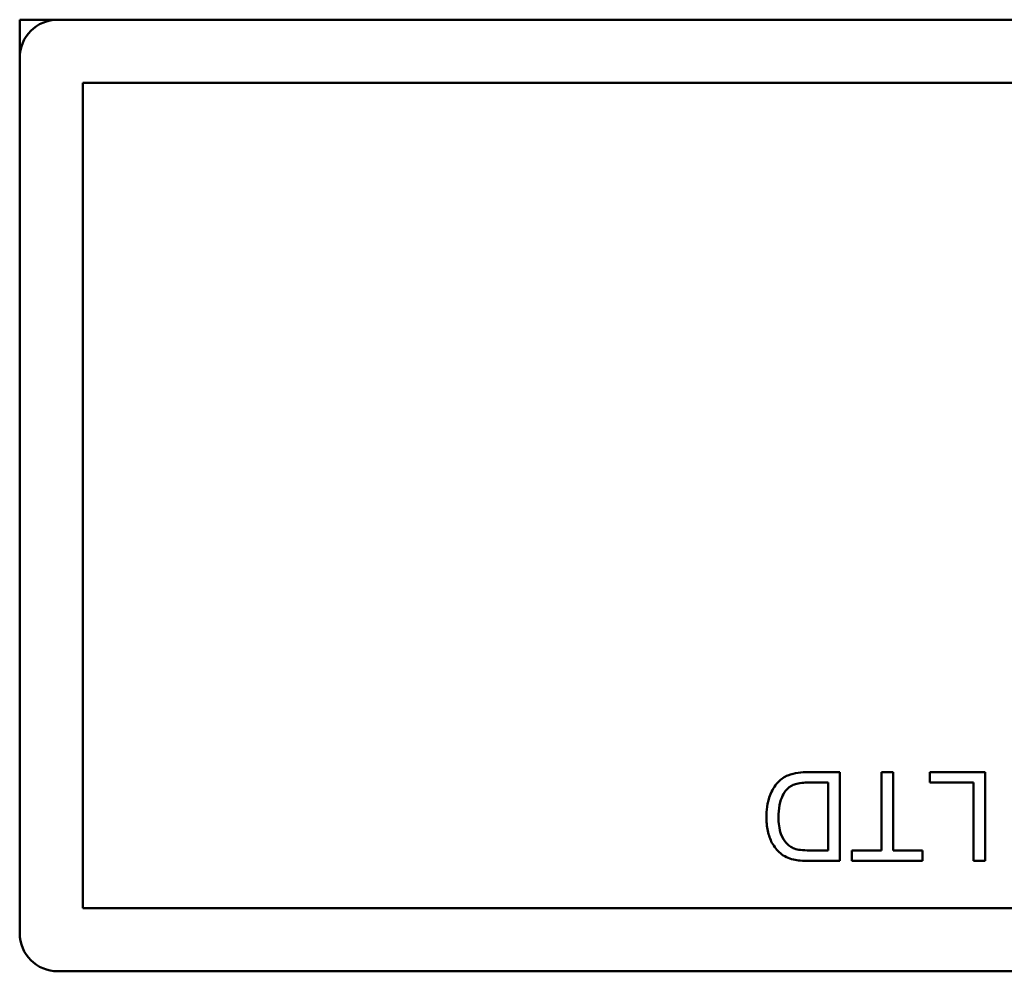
# Model space of a CAD drawing. Header units: inches. Extents: x 0.8 to 75.7, y -7.8 to 49.3.
# Tile 334 of 339: x 67.286 to 68.062, y 45.149 to 45.899. Entities that reach past the tile are written whole.
import ezdxf

# ---------------------------------------------------------------- set-up
doc = ezdxf.new("R2010")
doc.units = ezdxf.units.IN
doc.header["$MEASUREMENT"] = 0
doc.layers.add('Visible Edges(ROSSANSI)', color=7, linetype='Continuous', lineweight=50)

msp = doc.modelspace()

# ---------------------------------------------------------------- linework, layer by layer
at = {"layer": 'Visible Edges(ROSSANSI)'}
for p, q in [((67.28594, 45.89887), (67.31594, 45.89887)), ((67.28594, 45.86887), (67.28594, 45.89887)), ((67.31594, 45.89887), (68.75594, 45.89887)), ((67.28594, 45.17887), (67.28594, 45.86887)), ((67.3357, 45.84912), (68.73619, 45.84912)), ((67.3357, 45.19862), (67.3357, 45.84912)), ((67.93202, 45.30592), (67.90673, 45.30592)), ((67.93202, 45.23592), (67.93202, 45.30592)), ((67.97395, 45.30592), (67.96467, 45.30592)), ((67.96467, 45.30592), (67.96467, 45.24419)), ((67.97395, 45.24419), (67.97395, 45.30592)), ((68.00276, 45.30592), (68.00276, 45.29765)), ((68.04651, 45.30592), (68.00276, 45.30592)), ((68.04651, 45.23592), (68.04651, 45.30592)), ((67.90779, 45.29765), (67.92273, 45.29765)), ((67.92273, 45.29765), (67.92273, 45.24419)), ((68.00276, 45.29765), (68.03723, 45.29765)), ((68.03723, 45.29765), (68.03723, 45.23592)), ((67.92273, 45.24419), (67.90801, 45.24419)), ((67.96467, 45.24419), (67.94151, 45.24419)), ((67.94151, 45.24419), (67.94151, 45.23592)), ((67.997, 45.24419), (67.97395, 45.24419)), ((67.997, 45.23592), (67.997, 45.24419)), ((67.9079, 45.23592), (67.93202, 45.23592)), ((67.94151, 45.23592), (67.997, 45.23592)), ((68.03723, 45.23592), (68.04651, 45.23592)), ((68.73619, 45.19862), (67.3357, 45.19862)), ((68.75594, 45.14887), (67.31594, 45.14887))]:
    msp.add_line(p, q, dxfattribs=at)
for centre, start, end in [((67.31594, 45.86887), 90, 180), ((67.31594, 45.17887), 180, 270)]:
    msp.add_arc(centre, 0.03, start, end, dxfattribs=at)
for points, knots in [([(67.90673, 45.30592), (67.90223, 45.30592), (67.89635, 45.30547), (67.88824, 45.3021), (67.88586, 45.30052), (67.88152, 45.29612), (67.87929, 45.29329), (67.87453, 45.28158), (67.87413, 45.27486), (67.87413, 45.27054)], [-0.1200795, -0.1200795, -0.1200795, -0.1200795, -0.0782796, -0.0782796, -0.0553638, -0.0553638, -0.0328697, -0.0328697, 0, 0, 0, 0]), ([(67.89067, 45.29274), (67.89147, 45.29356), (67.89238, 45.29425), (67.89471, 45.2956), (67.89606, 45.29609), (67.89983, 45.29731), (67.90369, 45.29765), (67.90779, 45.29765)], [-0.04708302, -0.04708302, -0.04708302, -0.04708302, -0.04035783, -0.04035783, -0.03126514, -0.03126514, 0, 0, 0, 0]), ([(67.88368, 45.27038), (67.88368, 45.27349), (67.88389, 45.27669), (67.8851, 45.28315), (67.88602, 45.28546), (67.88776, 45.28916), (67.88903, 45.2911), (67.89067, 45.29274)], [-0.04322359, -0.04322359, -0.04322359, -0.04322359, -0.03115537, -0.03115537, -0.01763793, -0.01763793, 0, 0, 0, 0]), ([(67.87413, 45.27054), (67.87413, 45.26685), (67.87445, 45.26313), (67.87597, 45.25607), (67.87705, 45.25298), (67.8802, 45.24703), (67.88241, 45.24426), (67.88517, 45.24195)], [-0.07618913, -0.07618913, -0.07618913, -0.07618913, -0.05129348, -0.05129348, -0.02748299, -0.02748299, 0, 0, 0, 0]), ([(67.89606, 45.24563), (67.89486, 45.24609), (67.89374, 45.2467), (67.89159, 45.24823), (67.8906, 45.24916), (67.88834, 45.25172), (67.88675, 45.2538), (67.88416, 45.26109), (67.88368, 45.26573), (67.88368, 45.27038)], [-0.1050644, -0.1050644, -0.1050644, -0.1050644, -0.0860517, -0.0860517, -0.0659504, -0.0659504, -0.0354965, -0.0354965, 0, 0, 0, 0]), ([(67.88517, 45.24195), (67.88659, 45.24072), (67.88815, 45.2397), (67.89162, 45.23801), (67.89349, 45.23738), (67.89542, 45.23693)], [-0.02936972, -0.02936972, -0.02936972, -0.02936972, -0.01506774, -0.01506774, 0, 0, 0, 0]), ([(67.90801, 45.24419), (67.90571, 45.24419), (67.9032, 45.24427), (67.8992, 45.24475), (67.89747, 45.24508), (67.89606, 45.24563)], [-0.0269249, -0.0269249, -0.0269249, -0.0269249, -0.01152465, -0.01152465, 0, 0, 0, 0]), ([(67.89542, 45.23693), (67.89709, 45.23654), (67.89899, 45.23631), (67.90304, 45.23598), (67.90555, 45.23592), (67.9079, 45.23592)], [-0.03094406, -0.03094406, -0.03094406, -0.03094406, -0.01790256, -0.01790256, 0, 0, 0, 0])]:
    msp.add_open_spline(points, degree=3, knots=knots, dxfattribs=at)

doc.saveas('drawing.dxf')
